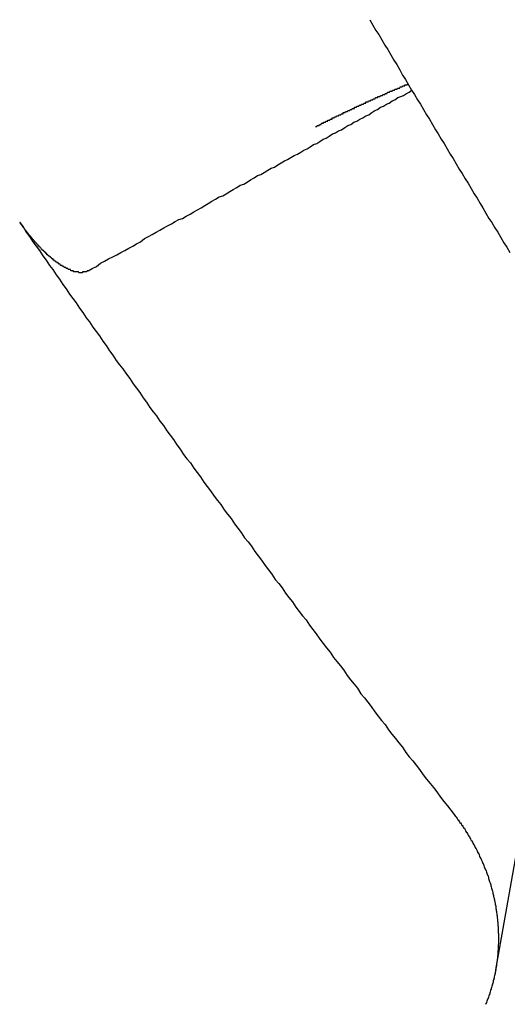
# Model space of a CAD drawing. Extents: x 1107 to 4046, y 937 to 3355.
# Tile 486 of 656: x 2189.657 to 2190.113, y 2669.148 to 2670.07. Entities that reach past the tile are written whole.
import ezdxf

# ---------------------------------------------------------------- set-up
doc = ezdxf.new("R2010")
doc.units = 0
doc.layers.add('KF_VIDA_L___C_REAR', color=7, linetype='CONTINUOUS')

# ---------------------------------------------------------------- blocks, each defined once
blk = doc.blocks.new('KF_VIDA_L___C_REAR')
at = {"layer": 'KF_VIDA_L___C_REAR'}
blk.add_line((3.122921, 979.96759), (3.218091, 980.505207), dxfattribs=at)
for points in [[(3.00528, 980.857, 0), (3.00806, 980.852, 0), (3.01084, 980.847, 0), (3.01361, 980.843, 0), (3.01639, 980.838, 0), (3.01917, 980.833, 0), (3.02194, 980.829, 0), (3.02472, 980.824, 0), (3.0275, 980.819, 0), (3.03028, 980.815, 0), (3.03306, 980.81, 0), (3.03584, 980.805, 0), (3.03862, 980.801, 0), (3.0414, 980.796, 0), (3.04418, 980.791, 0), (3.04696, 980.787, 0), (3.04974, 980.782, 0), (3.05252, 980.778, 0), (3.0553, 980.773, 0), (3.05808, 980.768, 0), (3.06087, 980.764, 0), (3.06365, 980.759, 0), (3.06643, 980.754, 0), (3.06922, 980.75, 0), (3.072, 980.745, 0), (3.07478, 980.741, 0), (3.07757, 980.736, 0), (3.08035, 980.731, 0), (3.08314, 980.727, 0), (3.08592, 980.722, 0), (3.08871, 980.717, 0), (3.0915, 980.713, 0), (3.09428, 980.708, 0), (3.09707, 980.704, 0), (3.09986, 980.699, 0), (3.10264, 980.694, 0), (3.10543, 980.69, 0), (3.10822, 980.685, 0), (3.11101, 980.681, 0), (3.11379, 980.676, 0), (3.11658, 980.671, 0), (3.11937, 980.667, 0), (3.12216, 980.662, 0), (3.12495, 980.658, 0), (3.12774, 980.653, 0), (3.13053, 980.648, 0), (3.13332, 980.644, 0), (3.13611, 980.639, 0)], [(2.74156, 980.622, 0), (2.74543, 980.624, 0), (2.74929, 980.626, 0), (2.75314, 980.629, 0), (2.75696, 980.631, 0), (2.76077, 980.633, 0), (2.76456, 980.635, 0), (2.76833, 980.637, 0), (2.77209, 980.639, 0), (2.77583, 980.641, 0), (2.77955, 980.643, 0), (2.78325, 980.645, 0), (2.78694, 980.647, 0), (2.79061, 980.649, 0), (2.79427, 980.652, 0), (2.79791, 980.654, 0), (2.80153, 980.656, 0), (2.80514, 980.658, 0), (2.80873, 980.66, 0), (2.81231, 980.662, 0), (2.81587, 980.664, 0), (2.81941, 980.666, 0), (2.82294, 980.668, 0), (2.82645, 980.67, 0), (2.82995, 980.671, 0), (2.83343, 980.673, 0), (2.8369, 980.675, 0), (2.84036, 980.677, 0), (2.84379, 980.679, 0), (2.84722, 980.681, 0), (2.85062, 980.683, 0), (2.85402, 980.685, 0), (2.8574, 980.687, 0), (2.86076, 980.689, 0), (2.86411, 980.691, 0), (2.86745, 980.692, 0), (2.87077, 980.694, 0), (2.87408, 980.696, 0), (2.87737, 980.698, 0), (2.88065, 980.7, 0), (2.88392, 980.702, 0), (2.88717, 980.703, 0), (2.89041, 980.705, 0), (2.89363, 980.707, 0), (2.89684, 980.709, 0), (2.90004, 980.711, 0), (2.90323, 980.712, 0), (2.9064, 980.714, 0), (2.90956, 980.716, 0), (2.9127, 980.718, 0), (2.91583, 980.719, 0), (2.91895, 980.721, 0), (2.92206, 980.723, 0), (2.92515, 980.725, 0), (2.92824, 980.726, 0), (2.9313, 980.728, 0), (2.93436, 980.73, 0), (2.9374, 980.731, 0), (2.94044, 980.733, 0), (2.94345, 980.735, 0), (2.94646, 980.736, 0), (2.94946, 980.738, 0), (2.95244, 980.74, 0), (2.95541, 980.741, 0), (2.95837, 980.743, 0), (2.96132, 980.745, 0), (2.96425, 980.746, 0), (2.96718, 980.748, 0), (2.97009, 980.75, 0), (2.97299, 980.751, 0), (2.97588, 980.753, 0), (2.97876, 980.754, 0), (2.98162, 980.756, 0), (2.98448, 980.758, 0), (2.98732, 980.759, 0), (2.99015, 980.761, 0), (2.99298, 980.762, 0), (2.99579, 980.764, 0), (2.99859, 980.765, 0), (3.00138, 980.767, 0), (3.00415, 980.768, 0), (3.00692, 980.77, 0), (3.00968, 980.772, 0), (3.01242, 980.773, 0), (3.01516, 980.775, 0), (3.01788, 980.776, 0), (3.0206, 980.778, 0), (3.0233, 980.779, 0), (3.026, 980.781, 0), (3.02868, 980.782, 0), (3.03135, 980.784, 0), (3.03402, 980.785, 0), (3.03667, 980.786, 0), (3.03931, 980.788, 0), (3.04195, 980.789, 0), (3.04457, 980.791, 0)], [(2.95415, 980.757, 0), (2.95437, 980.757, 0), (2.95459, 980.757, 0), (2.95481, 980.757, 0), (2.95504, 980.757, 0), (2.95526, 980.757, 0), (2.95548, 980.757, 0), (2.9557, 980.757, 0), (2.95592, 980.758, 0), (2.95614, 980.758, 0), (2.95637, 980.758, 0), (2.95659, 980.758, 0), (2.95681, 980.758, 0), (2.95703, 980.758, 0), (2.95726, 980.758, 0), (2.95748, 980.758, 0), (2.9577, 980.758, 0), (2.95792, 980.759, 0), (2.95814, 980.759, 0), (2.95837, 980.759, 0), (2.95859, 980.759, 0), (2.95881, 980.759, 0), (2.95903, 980.759, 0), (2.95926, 980.759, 0), (2.95948, 980.759, 0), (2.9597, 980.759, 0), (2.95992, 980.76, 0), (2.96015, 980.76, 0), (2.96037, 980.76, 0), (2.96059, 980.76, 0), (2.96081, 980.76, 0), (2.96104, 980.76, 0), (2.96126, 980.76, 0), (2.96148, 980.76, 0), (2.9617, 980.76, 0), (2.96193, 980.761, 0), (2.96215, 980.761, 0), (2.96237, 980.761, 0), (2.96259, 980.761, 0), (2.96282, 980.761, 0), (2.96304, 980.761, 0), (2.96326, 980.761, 0), (2.96349, 980.761, 0), (2.96371, 980.761, 0), (2.96393, 980.762, 0), (2.96415, 980.762, 0), (2.96438, 980.762, 0), (2.9646, 980.762, 0), (2.96482, 980.762, 0), (2.96505, 980.762, 0), (2.96527, 980.762, 0), (2.96549, 980.762, 0), (2.96572, 980.762, 0), (2.96594, 980.763, 0), (2.96616, 980.763, 0), (2.96639, 980.763, 0), (2.96661, 980.763, 0), (2.96683, 980.763, 0), (2.96706, 980.763, 0), (2.96728, 980.763, 0), (2.9675, 980.763, 0), (2.96773, 980.763, 0), (2.96795, 980.764, 0), (2.96817, 980.764, 0), (2.9684, 980.764, 0), (2.96862, 980.764, 0), (2.96884, 980.764, 0), (2.96907, 980.764, 0), (2.96929, 980.764, 0), (2.96951, 980.764, 0), (2.96974, 980.764, 0), (2.96996, 980.765, 0), (2.97018, 980.765, 0), (2.97041, 980.765, 0), (2.97063, 980.765, 0), (2.97086, 980.765, 0), (2.97108, 980.765, 0), (2.9713, 980.765, 0), (2.97153, 980.765, 0), (2.97175, 980.765, 0), (2.97197, 980.766, 0), (2.9722, 980.766, 0), (2.97242, 980.766, 0), (2.97265, 980.766, 0), (2.97287, 980.766, 0), (2.97309, 980.766, 0), (2.97332, 980.766, 0), (2.97354, 980.766, 0), (2.97377, 980.766, 0), (2.97399, 980.767, 0), (2.97421, 980.767, 0), (2.97444, 980.767, 0), (2.97466, 980.767, 0), (2.97489, 980.767, 0), (2.97511, 980.767, 0), (2.97534, 980.767, 0), (2.97556, 980.767, 0), (2.97578, 980.767, 0), (2.97601, 980.768, 0), (2.97623, 980.768, 0), (2.97646, 980.768, 0), (2.97668, 980.768, 0), (2.97691, 980.768, 0), (2.97713, 980.768, 0), (2.97736, 980.768, 0), (2.97758, 980.768, 0), (2.9778, 980.768, 0), (2.97803, 980.768, 0), (2.97825, 980.769, 0), (2.97848, 980.769, 0), (2.9787, 980.769, 0), (2.97893, 980.769, 0), (2.97915, 980.769, 0), (2.97938, 980.769, 0), (2.9796, 980.769, 0), (2.97983, 980.769, 0), (2.98005, 980.769, 0), (2.98028, 980.77, 0), (2.9805, 980.77, 0), (2.98073, 980.77, 0), (2.98095, 980.77, 0), (2.98118, 980.77, 0), (2.9814, 980.77, 0), (2.98163, 980.77, 0), (2.98185, 980.77, 0), (2.98208, 980.77, 0), (2.9823, 980.771, 0), (2.98253, 980.771, 0), (2.98275, 980.771, 0), (2.98298, 980.771, 0), (2.9832, 980.771, 0), (2.98343, 980.771, 0), (2.98365, 980.771, 0), (2.98388, 980.771, 0), (2.9841, 980.771, 0), (2.98433, 980.771, 0), (2.98455, 980.772, 0), (2.98478, 980.772, 0), (2.985, 980.772, 0), (2.98523, 980.772, 0), (2.98546, 980.772, 0), (2.98568, 980.772, 0), (2.98591, 980.772, 0), (2.98613, 980.772, 0), (2.98636, 980.772, 0), (2.98658, 980.773, 0), (2.98681, 980.773, 0), (2.98703, 980.773, 0), (2.98726, 980.773, 0), (2.98749, 980.773, 0), (2.98771, 980.773, 0), (2.98794, 980.773, 0), (2.98816, 980.773, 0), (2.98839, 980.773, 0), (2.98861, 980.774, 0), (2.98884, 980.774, 0), (2.98907, 980.774, 0), (2.98929, 980.774, 0), (2.98952, 980.774, 0), (2.98974, 980.774, 0), (2.98997, 980.774, 0), (2.9902, 980.774, 0), (2.99042, 980.774, 0), (2.99065, 980.774, 0), (2.99087, 980.775, 0), (2.9911, 980.775, 0), (2.99133, 980.775, 0), (2.99155, 980.775, 0), (2.99178, 980.775, 0), (2.992, 980.775, 0), (2.99223, 980.775, 0), (2.99246, 980.775, 0), (2.99268, 980.775, 0), (2.99291, 980.776, 0), (2.99314, 980.776, 0), (2.99336, 980.776, 0), (2.99359, 980.776, 0), (2.99382, 980.776, 0), (2.99404, 980.776, 0), (2.99427, 980.776, 0), (2.99449, 980.776, 0), (2.99472, 980.776, 0), (2.99495, 980.776, 0), (2.99517, 980.777, 0), (2.9954, 980.777, 0), (2.99563, 980.777, 0), (2.99585, 980.777, 0), (2.99608, 980.777, 0), (2.99631, 980.777, 0), (2.99653, 980.777, 0), (2.99676, 980.777, 0), (2.99699, 980.777, 0), (2.99721, 980.778, 0), (2.99744, 980.778, 0), (2.99767, 980.778, 0), (2.99789, 980.778, 0), (2.99812, 980.778, 0), (2.99835, 980.778, 0), (2.99858, 980.778, 0), (2.9988, 980.778, 0), (2.99903, 980.778, 0), (2.99926, 980.778, 0), (2.99948, 980.779, 0), (2.99971, 980.779, 0), (2.99994, 980.779, 0), (3.00016, 980.779, 0), (3.00039, 980.779, 0), (3.00062, 980.779, 0), (3.00085, 980.779, 0), (3.00107, 980.779, 0), (3.0013, 980.779, 0), (3.00153, 980.78, 0), (3.00176, 980.78, 0), (3.00198, 980.78, 0), (3.00221, 980.78, 0), (3.00244, 980.78, 0), (3.00266, 980.78, 0), (3.00289, 980.78, 0), (3.00312, 980.78, 0), (3.00335, 980.78, 0), (3.00357, 980.78, 0), (3.0038, 980.781, 0), (3.00403, 980.781, 0), (3.00426, 980.781, 0), (3.00448, 980.781, 0), (3.00471, 980.781, 0), (3.00494, 980.781, 0), (3.00517, 980.781, 0), (3.0054, 980.781, 0), (3.00562, 980.781, 0), (3.00585, 980.781, 0), (3.00608, 980.782, 0), (3.00631, 980.782, 0), (3.00653, 980.782, 0), (3.00676, 980.782, 0), (3.00699, 980.782, 0), (3.00722, 980.782, 0), (3.00745, 980.782, 0), (3.00767, 980.782, 0), (3.0079, 980.782, 0), (3.00813, 980.783, 0), (3.00836, 980.783, 0), (3.00859, 980.783, 0), (3.00881, 980.783, 0), (3.00904, 980.783, 0), (3.00927, 980.783, 0), (3.0095, 980.783, 0), (3.00973, 980.783, 0), (3.00995, 980.783, 0), (3.01018, 980.783, 0), (3.01041, 980.784, 0), (3.01064, 980.784, 0), (3.01087, 980.784, 0), (3.0111, 980.784, 0), (3.01132, 980.784, 0), (3.01155, 980.784, 0), (3.01178, 980.784, 0), (3.01201, 980.784, 0), (3.01224, 980.784, 0), (3.01247, 980.784, 0), (3.01269, 980.785, 0), (3.01292, 980.785, 0), (3.01315, 980.785, 0), (3.01338, 980.785, 0), (3.01361, 980.785, 0), (3.01384, 980.785, 0), (3.01407, 980.785, 0), (3.01429, 980.785, 0), (3.01452, 980.785, 0), (3.01475, 980.785, 0), (3.01498, 980.786, 0), (3.01521, 980.786, 0), (3.01544, 980.786, 0), (3.01567, 980.786, 0), (3.0159, 980.786, 0), (3.01612, 980.786, 0), (3.01635, 980.786, 0), (3.01658, 980.786, 0), (3.01681, 980.786, 0), (3.01704, 980.786, 0), (3.01727, 980.787, 0), (3.0175, 980.787, 0), (3.01773, 980.787, 0), (3.01796, 980.787, 0), (3.01818, 980.787, 0), (3.01841, 980.787, 0), (3.01864, 980.787, 0), (3.01887, 980.787, 0), (3.0191, 980.787, 0), (3.01933, 980.788, 0), (3.01956, 980.788, 0), (3.01979, 980.788, 0), (3.02002, 980.788, 0), (3.02025, 980.788, 0), (3.02048, 980.788, 0), (3.02071, 980.788, 0), (3.02094, 980.788, 0), (3.02116, 980.788, 0), (3.02139, 980.788, 0), (3.02162, 980.789, 0), (3.02185, 980.789, 0), (3.02208, 980.789, 0), (3.02231, 980.789, 0), (3.02254, 980.789, 0), (3.02277, 980.789, 0), (3.023, 980.789, 0), (3.02323, 980.789, 0), (3.02346, 980.789, 0), (3.02369, 980.789, 0), (3.02392, 980.79, 0), (3.02415, 980.79, 0), (3.02438, 980.79, 0), (3.02461, 980.79, 0), (3.02484, 980.79, 0), (3.02507, 980.79, 0), (3.0253, 980.79, 0), (3.02553, 980.79, 0), (3.02576, 980.79, 0), (3.02599, 980.79, 0), (3.02622, 980.791, 0), (3.02645, 980.791, 0), (3.02668, 980.791, 0), (3.02691, 980.791, 0), (3.02714, 980.791, 0), (3.02737, 980.791, 0), (3.0276, 980.791, 0), (3.02783, 980.791, 0), (3.02806, 980.791, 0), (3.02829, 980.791, 0), (3.02852, 980.792, 0), (3.02875, 980.792, 0), (3.02898, 980.792, 0), (3.02921, 980.792, 0), (3.02944, 980.792, 0), (3.02967, 980.792, 0), (3.0299, 980.792, 0), (3.03013, 980.792, 0), (3.03036, 980.792, 0), (3.03059, 980.792, 0), (3.03082, 980.792, 0), (3.03105, 980.793, 0), (3.03128, 980.793, 0), (3.03151, 980.793, 0), (3.03174, 980.793, 0), (3.03197, 980.793, 0), (3.0322, 980.793, 0), (3.03243, 980.793, 0), (3.03266, 980.793, 0), (3.0329, 980.793, 0), (3.03313, 980.793, 0), (3.03336, 980.794, 0), (3.03359, 980.794, 0), (3.03382, 980.794, 0), (3.03405, 980.794, 0), (3.03428, 980.794, 0), (3.03451, 980.794, 0), (3.03474, 980.794, 0), (3.03497, 980.794, 0), (3.0352, 980.794, 0), (3.03543, 980.794, 0), (3.03566, 980.795, 0), (3.0359, 980.795, 0), (3.03613, 980.795, 0), (3.03636, 980.795, 0), (3.03659, 980.795, 0), (3.03682, 980.795, 0), (3.03705, 980.795, 0), (3.03728, 980.795, 0), (3.03751, 980.795, 0), (3.03774, 980.795, 0), (3.03797, 980.796, 0), (3.03821, 980.796, 0), (3.03844, 980.796, 0), (3.03867, 980.796, 0), (3.0389, 980.796, 0), (3.03913, 980.796, 0), (3.03936, 980.796, 0), (3.03959, 980.796, 0), (3.03982, 980.796, 0), (3.04006, 980.796, 0), (3.04029, 980.797, 0), (3.04052, 980.797, 0), (3.04075, 980.797, 0), (3.04098, 980.797, 0)], [(2.74156, 980.622, 0), (2.74143, 980.622, 0), (2.74131, 980.622, 0), (2.74118, 980.622, 0), (2.74106, 980.622, 0), (2.74093, 980.622, 0), (2.7408, 980.622, 0), (2.74067, 980.622, 0), (2.74054, 980.622, 0), (2.74041, 980.621, 0), (2.74028, 980.621, 0), (2.74014, 980.621, 0), (2.74001, 980.621, 0), (2.73987, 980.621, 0), (2.73973, 980.621, 0), (2.73959, 980.621, 0), (2.73945, 980.621, 0), (2.73931, 980.621, 0), (2.73917, 980.621, 0), (2.73903, 980.621, 0), (2.73889, 980.621, 0), (2.73874, 980.621, 0), (2.7386, 980.621, 0), (2.73845, 980.621, 0), (2.73831, 980.621, 0), (2.73816, 980.621, 0), (2.73801, 980.621, 0), (2.73786, 980.621, 0), (2.73771, 980.621, 0), (2.73756, 980.621, 0), (2.73741, 980.621, 0), (2.73726, 980.621, 0), (2.7371, 980.621, 0), (2.73695, 980.621, 0), (2.73679, 980.621, 0), (2.73664, 980.621, 0), (2.73648, 980.621, 0), (2.73633, 980.621, 0), (2.73617, 980.62, 0), (2.73601, 980.62, 0), (2.73586, 980.62, 0), (2.7357, 980.62, 0), (2.73554, 980.62, 0), (2.73538, 980.62, 0), (2.73522, 980.62, 0), (2.73506, 980.62, 0), (2.7349, 980.62, 0), (2.73473, 980.62, 0), (2.73457, 980.62, 0), (2.73441, 980.62, 0), (2.73425, 980.62, 0), (2.73408, 980.62, 0), (2.73392, 980.62, 0), (2.73376, 980.62, 0), (2.73359, 980.62, 0), (2.73343, 980.62, 0), (2.73326, 980.62, 0), (2.7331, 980.62, 0), (2.73293, 980.62, 0), (2.73276, 980.62, 0), (2.7326, 980.621, 0), (2.73243, 980.621, 0), (2.73227, 980.621, 0), (2.7321, 980.621, 0), (2.73193, 980.621, 0), (2.73177, 980.621, 0), (2.7316, 980.621, 0), (2.73143, 980.621, 0), (2.73126, 980.621, 0), (2.7311, 980.621, 0), (2.73093, 980.621, 0), (2.73076, 980.621, 0), (2.73059, 980.621, 0), (2.73043, 980.621, 0), (2.73026, 980.621, 0), (2.73009, 980.621, 0), (2.72992, 980.621, 0), (2.72975, 980.621, 0), (2.72958, 980.621, 0), (2.7294, 980.621, 0), (2.72923, 980.621, 0), (2.72905, 980.621, 0), (2.72888, 980.621, 0), (2.7287, 980.621, 0), (2.72852, 980.621, 0), (2.72834, 980.621, 0), (2.72816, 980.621, 0), (2.72797, 980.621, 0), (2.72779, 980.622, 0), (2.7276, 980.622, 0), (2.72742, 980.622, 0), (2.72723, 980.622, 0), (2.72704, 980.622, 0), (2.72685, 980.622, 0), (2.72666, 980.622, 0), (2.72647, 980.622, 0), (2.72628, 980.622, 0), (2.72609, 980.622, 0), (2.72589, 980.622, 0), (2.7257, 980.622, 0), (2.7255, 980.622, 0), (2.72531, 980.622, 0), (2.72511, 980.623, 0), (2.72491, 980.623, 0), (2.72471, 980.623, 0), (2.72451, 980.623, 0), (2.72431, 980.623, 0), (2.72411, 980.623, 0), (2.72391, 980.623, 0), (2.72371, 980.623, 0), (2.7235, 980.623, 0), (2.7233, 980.623, 0), (2.7231, 980.623, 0), (2.72289, 980.623, 0), (2.72269, 980.624, 0), (2.72248, 980.624, 0), (2.72228, 980.624, 0), (2.72207, 980.624, 0), (2.72186, 980.624, 0), (2.72165, 980.624, 0), (2.72145, 980.624, 0), (2.72124, 980.624, 0), (2.72103, 980.624, 0), (2.72082, 980.625, 0), (2.72061, 980.625, 0), (2.7204, 980.625, 0), (2.72019, 980.625, 0), (2.71998, 980.625, 0), (2.71977, 980.625, 0), (2.71956, 980.625, 0), (2.71935, 980.625, 0), (2.71914, 980.625, 0), (2.71892, 980.626, 0), (2.71871, 980.626, 0), (2.7185, 980.626, 0), (2.71829, 980.626, 0), (2.71808, 980.626, 0), (2.71787, 980.626, 0), (2.71765, 980.626, 0), (2.71744, 980.626, 0), (2.71723, 980.627, 0), (2.71702, 980.627, 0), (2.7168, 980.627, 0), (2.71659, 980.627, 0), (2.71638, 980.627, 0), (2.71617, 980.627, 0), (2.71596, 980.627, 0), (2.71574, 980.627, 0), (2.71553, 980.628, 0), (2.71532, 980.628, 0), (2.71511, 980.628, 0), (2.7149, 980.628, 0), (2.71469, 980.628, 0), (2.71448, 980.628, 0), (2.71427, 980.628, 0), (2.71406, 980.629, 0), (2.71385, 980.629, 0), (2.71364, 980.629, 0), (2.71343, 980.629, 0), (2.71322, 980.629, 0), (2.71301, 980.629, 0), (2.7128, 980.629, 0), (2.7126, 980.63, 0), (2.71239, 980.63, 0), (2.71218, 980.63, 0), (2.71198, 980.63, 0), (2.71177, 980.63, 0), (2.71156, 980.63, 0), (2.71135, 980.63, 0), (2.71114, 980.631, 0), (2.71093, 980.631, 0), (2.71072, 980.631, 0), (2.7105, 980.631, 0), (2.71029, 980.631, 0), (2.71007, 980.631, 0), (2.70985, 980.632, 0), (2.70964, 980.632, 0), (2.70942, 980.632, 0), (2.7092, 980.632, 0), (2.70898, 980.632, 0), (2.70876, 980.633, 0), (2.70854, 980.633, 0), (2.70832, 980.633, 0), (2.70809, 980.633, 0), (2.70787, 980.633, 0), (2.70765, 980.633, 0), (2.70742, 980.634, 0), (2.7072, 980.634, 0), (2.70697, 980.634, 0), (2.70674, 980.634, 0), (2.70652, 980.634, 0), (2.70629, 980.635, 0), (2.70606, 980.635, 0), (2.70583, 980.635, 0), (2.7056, 980.635, 0), (2.70537, 980.635, 0), (2.70514, 980.636, 0), (2.70491, 980.636, 0), (2.70468, 980.636, 0), (2.70445, 980.636, 0), (2.70422, 980.636, 0), (2.70399, 980.637, 0), (2.70376, 980.637, 0), (2.70353, 980.637, 0), (2.70329, 980.637, 0), (2.70306, 980.637, 0), (2.70283, 980.638, 0), (2.7026, 980.638, 0), (2.70236, 980.638, 0), (2.70213, 980.638, 0), (2.7019, 980.639, 0), (2.70166, 980.639, 0), (2.70143, 980.639, 0), (2.7012, 980.639, 0), (2.70096, 980.639, 0), (2.70073, 980.64, 0), (2.7005, 980.64, 0), (2.70026, 980.64, 0), (2.70003, 980.64, 0), (2.6998, 980.641, 0), (2.69957, 980.641, 0), (2.69933, 980.641, 0), (2.6991, 980.641, 0), (2.69887, 980.641, 0), (2.69864, 980.642, 0), (2.69841, 980.642, 0), (2.69817, 980.642, 0), (2.69794, 980.642, 0), (2.69771, 980.643, 0), (2.69748, 980.643, 0), (2.69725, 980.643, 0), (2.69702, 980.643, 0), (2.69679, 980.644, 0), (2.69656, 980.644, 0), (2.69634, 980.644, 0), (2.69611, 980.644, 0), (2.69588, 980.645, 0), (2.69565, 980.645, 0), (2.69543, 980.645, 0), (2.6952, 980.645, 0), (2.69498, 980.646, 0), (2.69475, 980.646, 0), (2.69453, 980.646, 0), (2.6943, 980.646, 0), (2.69408, 980.646, 0), (2.69386, 980.647, 0), (2.69364, 980.647, 0), (2.69342, 980.647, 0), (2.6932, 980.647, 0), (2.69298, 980.648, 0), (2.69276, 980.648, 0), (2.69255, 980.648, 0), (2.69233, 980.648, 0), (2.69211, 980.649, 0), (2.6919, 980.649, 0), (2.69169, 980.649, 0), (2.69147, 980.649, 0), (2.69126, 980.65, 0), (2.69104, 980.65, 0), (2.69083, 980.65, 0), (2.69061, 980.65, 0), (2.69039, 980.651, 0), (2.69018, 980.651, 0), (2.68996, 980.651, 0), (2.68974, 980.651, 0), (2.68952, 980.652, 0), (2.6893, 980.652, 0), (2.68908, 980.652, 0), (2.68886, 980.652, 0), (2.68864, 980.653, 0), (2.68842, 980.653, 0), (2.68819, 980.653, 0), (2.68797, 980.654, 0), (2.68775, 980.654, 0), (2.68753, 980.654, 0), (2.6873, 980.654, 0), (2.68708, 980.655, 0), (2.68686, 980.655, 0), (2.68663, 980.655, 0), (2.68641, 980.655, 0), (2.68618, 980.656, 0), (2.68596, 980.656, 0), (2.68573, 980.656, 0), (2.68551, 980.657, 0), (2.68528, 980.657, 0), (2.68506, 980.657, 0), (2.68483, 980.657, 0), (2.68461, 980.658, 0), (2.68438, 980.658, 0), (2.68416, 980.658, 0), (2.68393, 980.659, 0), (2.68371, 980.659, 0), (2.68348, 980.659, 0), (2.68326, 980.659, 0), (2.68303, 980.66, 0), (2.68281, 980.66, 0), (2.68259, 980.66, 0), (2.68236, 980.661, 0), (2.68214, 980.661, 0), (2.68191, 980.661, 0), (2.68169, 980.662, 0), (2.68147, 980.662, 0), (2.68125, 980.662, 0), (2.68102, 980.662, 0), (2.6808, 980.663, 0), (2.68058, 980.663, 0), (2.68036, 980.663, 0), (2.68014, 980.664, 0), (2.67992, 980.664, 0), (2.6797, 980.664, 0), (2.67948, 980.665, 0), (2.67926, 980.665, 0), (2.67904, 980.665, 0), (2.67883, 980.666, 0), (2.67861, 980.666, 0), (2.67839, 980.666, 0), (2.67818, 980.666, 0), (2.67796, 980.667, 0), (2.67775, 980.667, 0), (2.67754, 980.667, 0)], [(2.67754, 980.667, 0), (2.68063, 980.663, 0), (2.68373, 980.658, 0), (2.68683, 980.654, 0), (2.68993, 980.649, 0), (2.69304, 980.645, 0), (2.69614, 980.641, 0), (2.69925, 980.636, 0), (2.70235, 980.632, 0), (2.70546, 980.627, 0), (2.70857, 980.623, 0), (2.71168, 980.618, 0), (2.71479, 980.614, 0), (2.71791, 980.609, 0), (2.72102, 980.605, 0), (2.72414, 980.6, 0), (2.72726, 980.596, 0), (2.73038, 980.592, 0), (2.7335, 980.587, 0), (2.73662, 980.583, 0), (2.73974, 980.578, 0), (2.74287, 980.574, 0), (2.74599, 980.569, 0), (2.74912, 980.565, 0), (2.75225, 980.561, 0), (2.75538, 980.556, 0), (2.75851, 980.552, 0), (2.76164, 980.547, 0), (2.76477, 980.543, 0), (2.76791, 980.538, 0), (2.77105, 980.534, 0), (2.77418, 980.53, 0), (2.77732, 980.525, 0), (2.78046, 980.521, 0), (2.78361, 980.516, 0), (2.78675, 980.512, 0), (2.78989, 980.508, 0), (2.79304, 980.503, 0), (2.79618, 980.499, 0), (2.79933, 980.494, 0), (2.80248, 980.49, 0), (2.80563, 980.486, 0), (2.80878, 980.481, 0), (2.81194, 980.477, 0), (2.81509, 980.472, 0), (2.81825, 980.468, 0), (2.8214, 980.464, 0), (2.82456, 980.459, 0), (2.82772, 980.455, 0), (2.83088, 980.45, 0), (2.83405, 980.446, 0), (2.83721, 980.442, 0), (2.84037, 980.437, 0), (2.84354, 980.433, 0), (2.8467, 980.429, 0), (2.84987, 980.424, 0), (2.85304, 980.42, 0), (2.85621, 980.416, 0), (2.85938, 980.411, 0), (2.86256, 980.407, 0), (2.86573, 980.403, 0), (2.86891, 980.398, 0), (2.87208, 980.394, 0), (2.87526, 980.39, 0), (2.87844, 980.385, 0), (2.88162, 980.381, 0), (2.8848, 980.377, 0), (2.88798, 980.372, 0), (2.89117, 980.368, 0), (2.89435, 980.364, 0), (2.89754, 980.359, 0), (2.90072, 980.355, 0), (2.90391, 980.351, 0), (2.9071, 980.346, 0), (2.91029, 980.342, 0), (2.91348, 980.338, 0), (2.91667, 980.333, 0), (2.91987, 980.329, 0), (2.92306, 980.325, 0), (2.92626, 980.32, 0), (2.92946, 980.316, 0), (2.93265, 980.312, 0), (2.93585, 980.307, 0), (2.93905, 980.303, 0), (2.94226, 980.299, 0), (2.94546, 980.295, 0), (2.94866, 980.29, 0), (2.95187, 980.286, 0), (2.95507, 980.282, 0), (2.95828, 980.277, 0), (2.96149, 980.273, 0), (2.9647, 980.269, 0), (2.96791, 980.265, 0), (2.97112, 980.26, 0), (2.97433, 980.256, 0), (2.97754, 980.252, 0), (2.98076, 980.248, 0), (2.98397, 980.243, 0), (2.98719, 980.239, 0), (2.99041, 980.235, 0), (2.99363, 980.231, 0), (2.99685, 980.226, 0), (3.00007, 980.222, 0), (3.00329, 980.218, 0), (3.00651, 980.214, 0), (3.00973, 980.209, 0), (3.01296, 980.205, 0), (3.01618, 980.201, 0), (3.01941, 980.197, 0), (3.02264, 980.192, 0), (3.02587, 980.188, 0), (3.0291, 980.184, 0), (3.03233, 980.18, 0), (3.03556, 980.176, 0), (3.03879, 980.171, 0), (3.04203, 980.167, 0), (3.04526, 980.163, 0), (3.0485, 980.159, 0), (3.05173, 980.155, 0), (3.05497, 980.15, 0), (3.05821, 980.146, 0), (3.06145, 980.142, 0), (3.06469, 980.138, 0), (3.06793, 980.134, 0), (3.07117, 980.129, 0), (3.07442, 980.125, 0), (3.07766, 980.121, 0), (3.08091, 980.117, 0), (3.08415, 980.113, 0)], [(3.08415, 980.113, 0), (3.0847, 980.112, 0), (3.08524, 980.111, 0), (3.08578, 980.111, 0), (3.08632, 980.11, 0), (3.08685, 980.109, 0), (3.08739, 980.108, 0), (3.08792, 980.108, 0), (3.08844, 980.107, 0), (3.08897, 980.106, 0), (3.08949, 980.105, 0), (3.09001, 980.105, 0), (3.09052, 980.104, 0), (3.09104, 980.103, 0), (3.09155, 980.103, 0), (3.09206, 980.102, 0), (3.09256, 980.101, 0), (3.09306, 980.1, 0), (3.09356, 980.1, 0), (3.09406, 980.099, 0), (3.09455, 980.098, 0), (3.09504, 980.097, 0), (3.09553, 980.096, 0), (3.09601, 980.096, 0), (3.09649, 980.095, 0), (3.09697, 980.094, 0), (3.09744, 980.093, 0), (3.09791, 980.093, 0), (3.09838, 980.092, 0), (3.09885, 980.091, 0), (3.09931, 980.09, 0), (3.09977, 980.089, 0), (3.10022, 980.089, 0), (3.10067, 980.088, 0), (3.10112, 980.087, 0), (3.10157, 980.086, 0), (3.10201, 980.085, 0), (3.10244, 980.085, 0), (3.10288, 980.084, 0), (3.10331, 980.083, 0), (3.10374, 980.082, 0), (3.10416, 980.081, 0), (3.10458, 980.081, 0), (3.105, 980.08, 0), (3.10541, 980.079, 0), (3.10582, 980.078, 0), (3.10623, 980.077, 0), (3.10663, 980.077, 0), (3.10703, 980.076, 0), (3.10743, 980.075, 0), (3.10782, 980.074, 0), (3.1082, 980.073, 0), (3.10859, 980.072, 0), (3.10897, 980.072, 0), (3.10934, 980.071, 0), (3.10972, 980.07, 0), (3.11009, 980.069, 0), (3.11045, 980.068, 0), (3.11081, 980.067, 0), (3.11117, 980.067, 0), (3.11152, 980.066, 0), (3.11187, 980.065, 0), (3.11221, 980.064, 0), (3.11255, 980.063, 0), (3.11289, 980.062, 0), (3.11322, 980.061, 0), (3.11355, 980.061, 0), (3.11387, 980.06, 0), (3.11419, 980.059, 0), (3.11451, 980.058, 0), (3.11482, 980.057, 0), (3.11513, 980.056, 0), (3.11543, 980.056, 0), (3.11573, 980.055, 0), (3.11602, 980.054, 0), (3.11631, 980.053, 0), (3.1166, 980.052, 0), (3.11688, 980.051, 0), (3.11715, 980.05, 0), (3.11742, 980.049, 0), (3.11769, 980.049, 0), (3.11796, 980.048, 0), (3.11821, 980.047, 0), (3.11847, 980.046, 0), (3.11872, 980.045, 0), (3.11896, 980.044, 0), (3.1192, 980.043, 0), (3.11944, 980.042, 0), (3.11967, 980.042, 0), (3.11989, 980.041, 0), (3.12011, 980.04, 0), (3.12033, 980.039, 0), (3.12054, 980.038, 0), (3.12075, 980.037, 0), (3.12095, 980.036, 0), (3.12115, 980.035, 0), (3.12135, 980.035, 0), (3.12154, 980.034, 0), (3.12172, 980.033, 0), (3.1219, 980.032, 0), (3.12208, 980.031, 0), (3.12225, 980.03, 0), (3.12241, 980.029, 0), (3.12257, 980.028, 0), (3.12273, 980.028, 0), (3.12288, 980.027, 0), (3.12303, 980.026, 0), (3.12318, 980.025, 0), (3.12332, 980.024, 0), (3.12345, 980.023, 0), (3.12358, 980.022, 0), (3.12371, 980.021, 0), (3.12383, 980.02, 0), (3.12395, 980.02, 0), (3.12406, 980.019, 0), (3.12417, 980.018, 0), (3.12427, 980.017, 0), (3.12437, 980.016, 0), (3.12446, 980.015, 0), (3.12455, 980.014, 0), (3.12464, 980.013, 0), (3.12472, 980.013, 0), (3.1248, 980.012, 0), (3.12487, 980.011, 0), (3.12494, 980.01, 0), (3.125, 980.009, 0), (3.12506, 980.008, 0), (3.12512, 980.007, 0), (3.12517, 980.006, 0), (3.12521, 980.006, 0), (3.12526, 980.005, 0), (3.12529, 980.004, 0), (3.12533, 980.003, 0), (3.12535, 980.002, 0), (3.12538, 980.001, 0), (3.1254, 980, 0), (3.12542, 979.999, 0), (3.12543, 979.999, 0), (3.12543, 979.998, 0), (3.12544, 979.997, 0), (3.12544, 979.996, 0), (3.12543, 979.995, 0), (3.12542, 979.994, 0), (3.12541, 979.993, 0), (3.12539, 979.993, 0), (3.12537, 979.992, 0), (3.12534, 979.991, 0), (3.12531, 979.99, 0), (3.12527, 979.989, 0), (3.12523, 979.988, 0), (3.12519, 979.987, 0), (3.12514, 979.987, 0), (3.12509, 979.986, 0), (3.12503, 979.985, 0), (3.12497, 979.984, 0), (3.12491, 979.983, 0), (3.12484, 979.982, 0), (3.12476, 979.981, 0), (3.12469, 979.981, 0), (3.1246, 979.98, 0), (3.12452, 979.979, 0), (3.12443, 979.978, 0), (3.12433, 979.977, 0), (3.12424, 979.976, 0), (3.12413, 979.976, 0), (3.12403, 979.975, 0), (3.12392, 979.974, 0), (3.1238, 979.973, 0), (3.12368, 979.972, 0), (3.12356, 979.971, 0), (3.12343, 979.971, 0), (3.1233, 979.97, 0), (3.12317, 979.969, 0), (3.12303, 979.968, 0), (3.12288, 979.967, 0), (3.12273, 979.967, 0), (3.12258, 979.966, 0), (3.12242, 979.965, 0), (3.12226, 979.964, 0), (3.12209, 979.963, 0), (3.12192, 979.962, 0), (3.12174, 979.962, 0), (3.12156, 979.961, 0), (3.12138, 979.96, 0), (3.12119, 979.959, 0), (3.121, 979.958, 0), (3.1208, 979.958, 0), (3.12059, 979.957, 0), (3.12039, 979.956, 0), (3.12018, 979.955, 0), (3.11996, 979.954, 0), (3.11974, 979.953, 0), (3.11951, 979.953, 0), (3.11929, 979.952, 0), (3.11905, 979.951, 0), (3.11881, 979.95, 0), (3.11857, 979.949, 0), (3.11832, 979.949, 0), (3.11807, 979.948, 0), (3.11782, 979.947, 0), (3.11756, 979.946, 0), (3.11729, 979.945, 0), (3.11702, 979.944, 0), (3.11675, 979.944, 0), (3.11647, 979.943, 0), (3.11619, 979.942, 0), (3.1159, 979.941, 0), (3.11561, 979.94, 0), (3.11532, 979.94, 0), (3.11502, 979.939, 0), (3.11471, 979.938, 0), (3.11441, 979.937, 0), (3.11409, 979.936, 0), (3.11378, 979.936, 0), (3.11346, 979.935, 0)]]:
    blk.add_polyline3d(points, dxfattribs=at)

msp = doc.modelspace()

# ---------------------------------------------------------------- block references
at = {"layer": 'KF_VIDA_L___C_REAR'}
msp.add_blockref('KF_VIDA_L___C_REAR', (2186.97908, 1689.21316), dxfattribs=at)

doc.saveas('drawing.dxf')
